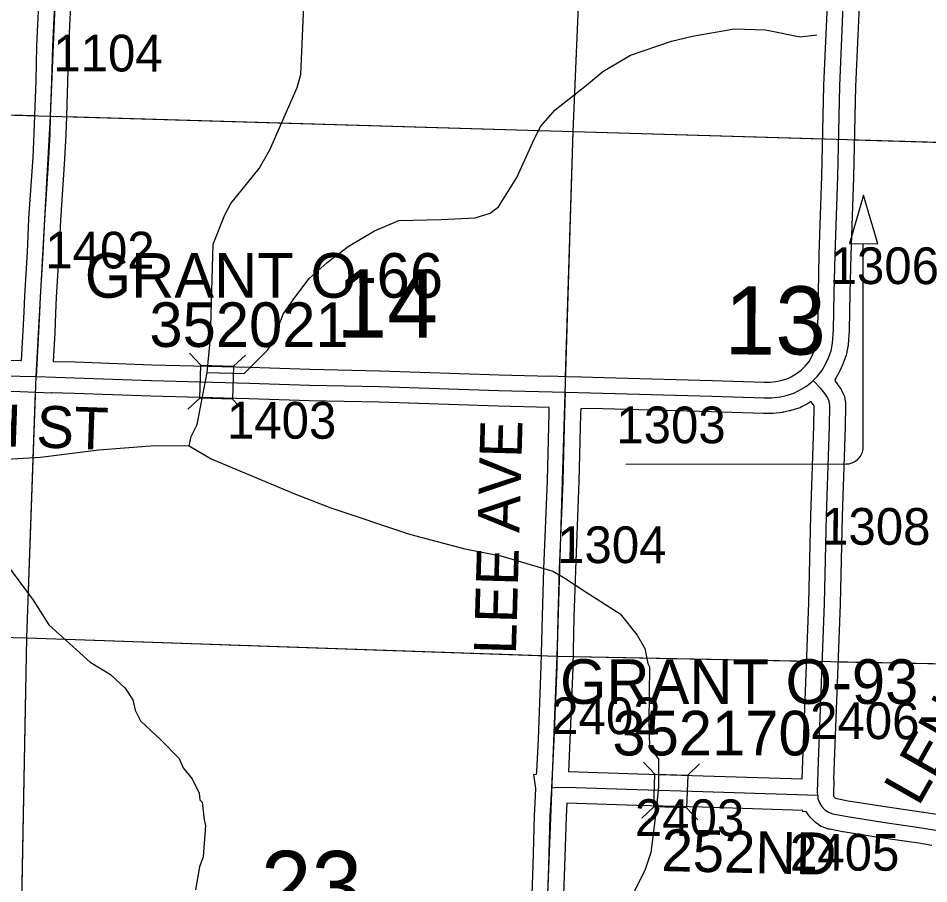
# Model space of a CAD drawing. Extents: x -157.2 to -99.3, y 12.2 to 46.2.
# Drawn here: x -125.008 to -123.275, y 24.918 to 26.567 of the extents above; entities that cross this region are included whole.
import ezdxf

# ---------------------------------------------------------------- set-up
doc = ezdxf.new("R2010")
doc.units = 0
for name, color, linetype in [('tdCoDirctArrow', 7, 'Continuous'), ('tdCoHydroRiver', 7, 'Continuous'), ('tdCoSecRdNmbr', 7, 'Continuous'), ('tdCoSecRdTxt', 7, 'Continuous'), ('tdCoSecRteBand', 7, 'Continuous'), ('tdCoSecRteCL', 7, 'Continuous'), ('tdCoSectLine', 7, 'Continuous'), ('tdCoSectLinePart', 7, 'Continuous'), ('tdCoSectNmbr', 7, 'Continuous'), ('tdCoStrucSec', 7, 'Continuous'), ('tdCoStrucSecCoName', 7, 'Continuous'), ('tdCoStrucSecFHWANum', 7, 'Continuous'), ('tdCoSurfAsphalt', 7, 'Continuous'), ('tdCoSurfGravel', 7, 'Continuous')]:
    doc.layers.add(name, color=color, linetype=linetype)

msp = doc.modelspace()

# ---------------------------------------------------------------- linework, layer by layer
at = {"layer": 'tdCoDirctArrow'}
msp.add_lwpolyline([(-123.3715, 26.1377), (-123.3989, 26.2301), (-123.4253, 26.1381)], close=True, dxfattribs=at)
msp.add_lwpolyline([(-123.8513, 25.7174), (-123.432, 25.7181), (-123.4284, 25.7183), (-123.4262, 25.7186), (-123.4233, 25.7193), (-123.4205, 25.7202), (-123.4179, 25.7214), (-123.4153, 25.7228), (-123.4129, 25.7244), (-123.4106, 25.7262), (-123.4084, 25.7282), (-123.4065, 25.7304), (-123.4048, 25.7327), (-123.4033, 25.7352), (-123.402, 25.7379), (-123.4009, 25.7406), (-123.4001, 25.7434), (-123.3996, 25.7462), (-123.3993, 25.7492), (-123.3992, 25.7521), (-123.3992, 26.1379)], dxfattribs=at)
at = {"layer": 'tdCoHydroRiver'}
for points in [[(-124.6487, 25.8924), (-124.6421, 25.9585), (-124.637, 26.1367), (-124.6148, 26.1928), (-124.6032, 26.2146), (-124.5492, 26.2809), (-124.5292, 26.3166), (-124.4769, 26.435), (-124.4699, 26.4601), (-124.464, 26.6067)], [(-124.6487, 25.8924), (-124.5778, 25.8903), (-124.5339, 25.9348), (-124.5256, 25.9472), (-124.5035, 26.0034), (-124.4837, 26.0328), (-124.4542, 26.0714), (-124.4202, 26.102), (-124.3799, 26.1324), (-124.3301, 26.1625), (-124.2838, 26.1817), (-124.2032, 26.1841), (-124.1384, 26.187), (-124.1098, 26.1956), (-124.0937, 26.2078), (-124.0589, 26.2636), (-124.0252, 26.3384), (-124.0135, 26.3617), (-123.9858, 26.3925), (-123.926, 26.4397), (-123.8953, 26.4656), (-123.8423, 26.4972), (-123.7642, 26.5234), (-123.7245, 26.5333), (-123.6452, 26.5468), (-123.5853, 26.545), (-123.5194, 26.5321), (-123.4877, 26.5359)], [(-124.6827, 25.7529), (-124.6791, 25.7702), (-124.6674, 25.7935), (-124.6487, 25.8924)], [(-125.1624, 25.6989), (-125.1608, 25.702), (-125.1065, 25.7225), (-124.9658, 25.7311), (-124.855, 25.7453), (-124.749, 25.7533), (-124.6827, 25.7529)], [(-124.6827, 25.7529), (-124.6408, 25.728), (-124.4803, 25.6603), (-124.4131, 25.6347), (-124.2631, 25.5846), (-124.1582, 25.5563), (-124.0891, 25.5433), (-123.9906, 25.5136), (-123.9673, 25.5003), (-123.927, 25.4739), (-123.8619, 25.4326), (-123.8299, 25.3922), (-123.8149, 25.3665), (-123.8094, 25.338), (-123.8064, 25.3316), (-123.8078, 25.2275), (-123.8061, 25.1801), (-123.7894, 25.1559), (-123.7893, 25.1038), (-123.7938, 25.0582), (-123.804, 24.978), (-123.8144, 24.9452), (-123.8395, 24.8954)], [(-125.0605, 25.5666), (-124.98, 25.4585), (-124.9498, 25.4119), (-124.8714, 25.3402), (-124.8326, 25.317), (-124.8049, 25.2909), (-124.7898, 25.2684), (-124.7856, 25.2493), (-124.7752, 25.2285), (-124.7367, 25.1927), (-124.7015, 25.157), (-124.6941, 25.1394), (-124.6773, 25.1184), (-124.6639, 25.0912), (-124.6627, 25.0785), (-124.6581, 25.0736), (-124.6543, 25.0404), (-124.6515, 25.0293), (-124.6564, 24.9694), (-124.6632, 24.9507), (-124.6708, 24.9067)]]:
    msp.add_lwpolyline(points, dxfattribs=at)
at = {"layer": 'tdCoSecRteBand'}
for points in [[(-125.002, 25.9152), (-124.9986, 25.9714), (-124.9972, 26.0076), (-124.9972, 26.0077), (-124.9972, 26.0079), (-124.9957, 26.0382), (-124.9957, 26.0383), (-124.9957, 26.0385), (-124.9908, 26.1217), (-124.9878, 26.1853), (-124.9878, 26.1857), (-124.9878, 26.186), (-124.9799, 26.3026), (-124.9777, 26.3484), (-124.9765, 26.382), (-124.9743, 26.4482), (-124.9725, 26.5142), (-124.9725, 26.5145), (-124.9725, 26.5148), (-124.9668, 26.6347)], [(-124.9069, 26.6319), (-124.9126, 26.5123), (-124.9143, 26.4465), (-124.9143, 26.4464), (-124.9143, 26.4463), (-124.9166, 26.38), (-124.9177, 26.3462), (-124.9177, 26.346), (-124.9178, 26.3458), (-124.92, 26.2994), (-124.92, 26.2991), (-124.92, 26.2988), (-124.9279, 26.1823), (-124.9308, 26.1187), (-124.9308, 26.1185), (-124.9308, 26.1183), (-124.9358, 26.0351), (-124.9372, 26.0051), (-124.9387, 25.9687), (-124.9387, 25.9684), (-124.9387, 25.9681), (-124.942, 25.9136), (-124.9001, 25.9124), (-124.9, 25.9124), (-124.8999, 25.9124), (-124.7537, 25.9072), (-124.5672, 25.9023), (-124.5671, 25.9023), (-124.567, 25.9023), (-124.4527, 25.8984), (-124.3198, 25.8956), (-124.3196, 25.8956), (-124.3194, 25.8956), (-124.0926, 25.8882), (-123.9956, 25.8856), (-123.9955, 25.8856), (-123.9955, 25.8857), (-123.9655, 25.8848), (-123.9356, 25.884), (-123.8934, 25.8828), (-123.8934, 25.8828), (-123.8934, 25.8828), (-123.687, 25.8771), (-123.687, 25.8771), (-123.687, 25.8771), (-123.5878, 25.8742)], [(-123.5878, 25.8742), (-123.5759, 25.8742), (-123.5617, 25.8758), (-123.5539, 25.8775), (-123.543, 25.8809), (-123.5369, 25.8841), (-123.5244, 25.8915), (-123.5176, 25.8967), (-123.5155, 25.8988), (-123.5098, 25.9046), (-123.5026, 25.9135), (-123.4986, 25.9205), (-123.4934, 25.9318), (-123.4897, 25.942), (-123.4876, 25.9521), (-123.486, 25.975), (-123.4846, 26.0441), (-123.4831, 26.1173), (-123.4831, 26.1175), (-123.4831, 26.1177), (-123.4779, 26.2665), (-123.4742, 26.4387), (-123.4742, 26.439), (-123.4742, 26.4393), (-123.4668, 26.6083)], [(-123.4068, 26.6056), (-123.4142, 26.437), (-123.4179, 26.265), (-123.4179, 26.2648), (-123.4179, 26.2646), (-123.4231, 26.1159), (-123.4246, 26.0428), (-123.4246, 26.0428), (-123.4246, 26.0428), (-123.4261, 25.973), (-123.4261, 25.9723), (-123.4261, 25.9717), (-123.4278, 25.946), (-123.428, 25.944), (-123.4284, 25.9419), (-123.4314, 25.9276), (-123.4318, 25.9254), (-123.4326, 25.9233), (-123.4375, 25.91), (-123.4379, 25.909), (-123.4384, 25.908), (-123.4445, 25.8944), (-123.4451, 25.8932), (-123.4458, 25.892), (-123.4517, 25.8816), (-123.4529, 25.8795), (-123.4532, 25.8791), (-123.452, 25.8779), (-123.4534, 25.8765), (-123.4486, 25.8702), (-123.4484, 25.8698), (-123.4481, 25.8695), (-123.4429, 25.8621), (-123.4414, 25.8599), (-123.4403, 25.8575), (-123.4371, 25.8506), (-123.4353, 25.8466), (-123.4346, 25.8423), (-123.4334, 25.8339), (-123.433, 25.8316), (-123.4331, 25.8292), (-123.4336, 25.7892), (-123.4336, 25.7889), (-123.4336, 25.7886), (-123.4392, 25.6184), (-123.4432, 25.4515), (-123.4432, 25.4513), (-123.4432, 25.4511), (-123.4489, 25.2997), (-123.4489, 25.2997), (-123.4489, 25.2997), (-123.4545, 25.1503), (-123.4557, 25.1161), (-123.4552, 25.1161), (-123.4561, 25.0875), (-123.456, 25.0862), (-123.456, 25.086), (-123.4551, 25.0847), (-123.4526, 25.082), (-123.4515, 25.0813), (-123.4495, 25.0806), (-123.4278, 25.0764), (-123.3575, 25.0654), (-123.2844, 25.0548), (-123.2841, 25.0548), (-123.2838, 25.0547), (-123.2592, 25.0506)], [(-125.0352, 25.9161), (-125.002, 25.9152)], [(-124.0299, 24.8992), (-124.0279, 24.9531), (-124.0252, 25.0479), (-124.0252, 25.0483), (-124.0252, 25.0486), (-124.024, 25.0724), (-124.0226, 25.0995), (-124.0264, 25.1263), (-124.0212, 25.1271), (-124.0209, 25.1323), (-124.0209, 25.1323), (-124.0178, 25.1939), (-124.0124, 25.3326), (-124.0101, 25.428), (-124.0101, 25.4282), (-124.0101, 25.4283), (-124.0074, 25.5178), (-124.0074, 25.5179), (-124.0074, 25.5181), (-124.0008, 25.6865), (-123.9976, 25.8155), (-123.9976, 25.8156), (-123.9976, 25.8157), (-123.9973, 25.8256), (-124.0943, 25.8283), (-124.0944, 25.8283), (-124.0945, 25.8283), (-124.3212, 25.8357), (-124.4542, 25.8384), (-124.4544, 25.8384), (-124.4546, 25.8384), (-124.5689, 25.8423), (-124.7555, 25.8473), (-124.7556, 25.8473), (-124.7557, 25.8473), (-124.9019, 25.8524), (-124.9446, 25.8536), (-124.9455, 25.8536), (-124.9455, 25.8527), (-124.975, 25.8544), (-125.0045, 25.8552), (-125.0369, 25.8561)], [(-123.5157, 25.118), (-123.5145, 25.1524), (-123.5145, 25.1525), (-123.5145, 25.1525), (-123.5088, 25.302), (-123.5032, 25.4532), (-123.4992, 25.6199), (-123.4992, 25.6201), (-123.4992, 25.6202), (-123.4936, 25.7903), (-123.4931, 25.8276), (-123.4933, 25.8293), (-123.4936, 25.8298), (-123.497, 25.8347), (-123.4987, 25.837), (-123.5068, 25.8322), (-123.5073, 25.8319), (-123.5079, 25.8316), (-123.517, 25.8267), (-123.5196, 25.8253), (-123.5223, 25.8244), (-123.5374, 25.8197), (-123.5388, 25.8193), (-123.5402, 25.819), (-123.5508, 25.8168), (-123.5521, 25.8165), (-123.5535, 25.8164), (-123.5708, 25.8144), (-123.5725, 25.8142), (-123.5742, 25.8142), (-123.5882, 25.8142), (-123.5887, 25.8142), (-123.5891, 25.8142), (-123.6887, 25.8172), (-123.8951, 25.8228), (-123.9373, 25.824), (-123.9376, 25.8139), (-123.9408, 25.6848), (-123.9408, 25.6846), (-123.9408, 25.6844), (-123.9475, 25.5158), (-123.9502, 25.4265), (-123.9524, 25.331), (-123.9524, 25.3307), (-123.9524, 25.3305), (-123.9578, 25.1914), (-123.9578, 25.1912), (-123.9578, 25.1911), (-123.9608, 25.1319), (-123.8288, 25.1276), (-123.7041, 25.1239), (-123.7041, 25.1239), (-123.704, 25.1239), (-123.5157, 25.118)], [(-123.2688, 24.9914), (-123.2933, 24.9955), (-123.3663, 25.006), (-123.3664, 25.0061), (-123.3666, 25.0061), (-123.4376, 25.0172), (-123.4381, 25.0173), (-123.4386, 25.0174), (-123.463, 25.0221), (-123.4653, 25.0225), (-123.4674, 25.0232), (-123.4758, 25.0262), (-123.48, 25.0277), (-123.4836, 25.0304), (-123.4903, 25.0353), (-123.4923, 25.0368), (-123.494, 25.0386), (-123.5005, 25.0453), (-123.5026, 25.0475), (-123.5042, 25.05), (-123.5078, 25.0557), (-123.5142, 25.0553), (-123.5144, 25.0579), (-123.7059, 25.064), (-123.8307, 25.0676), (-123.8307, 25.0677), (-123.8307, 25.0677), (-123.9639, 25.072), (-123.9652, 25.0459), (-123.9679, 24.9513), (-123.9679, 24.9512), (-123.9679, 24.951), (-123.9699, 24.8973)]]:
    msp.add_lwpolyline(points, dxfattribs=at)
at = {"layer": 'tdCoSecRteCL'}
for points in [[(-123.4945, 25.8774), (-123.4874, 25.8846), (-123.4777, 25.8965), (-123.4718, 25.9068), (-123.4657, 25.9204), (-123.4607, 25.9337), (-123.4578, 25.948), (-123.456, 25.9737), (-123.4546, 26.0435), (-123.4531, 26.1167), (-123.4479, 26.2656), (-123.4442, 26.438), (-123.4368, 26.607), (-123.4292, 26.7811), (-123.4215, 26.9552), (-123.4139, 27.1266), (-123.4067, 27.2923), (-123.4051, 27.3326)], [(-124.9737, 25.8844), (-124.9687, 25.9699), (-124.9672, 26.0064), (-124.9657, 26.0367), (-124.9608, 26.1201), (-124.9578, 26.184), (-124.9499, 26.3008), (-124.9477, 26.3472), (-124.9466, 26.381), (-124.9443, 26.4473), (-124.9425, 26.5134), (-124.9369, 26.6333)], [(-125.93, 25.8815), (-125.9295, 25.8819), (-125.9157, 25.892), (-125.9024, 25.8992), (-125.8886, 25.9039), (-125.8753, 25.9071), (-125.8654, 25.9088), (-125.8513, 25.9093), (-125.8272, 25.9088), (-125.7505, 25.9068), (-125.5936, 25.9021), (-125.5229, 25.9002), (-125.4257, 25.8967), (-125.31, 25.8928), (-125.1954, 25.8903), (-125.0361, 25.8861), (-124.9737, 25.8844)], [(-124.9737, 25.8844), (-124.9009, 25.8824), (-124.7547, 25.8772), (-124.568, 25.8723), (-124.4536, 25.8684), (-124.3204, 25.8657), (-124.0935, 25.8583), (-123.9664, 25.8548)], [(-123.9664, 25.8548), (-123.8943, 25.8528), (-123.6879, 25.8472), (-123.5882, 25.8442), (-123.5742, 25.8442), (-123.5569, 25.8462), (-123.5463, 25.8484), (-123.5313, 25.8531), (-123.5221, 25.858), (-123.5076, 25.8666), (-123.497, 25.8748), (-123.4945, 25.8774)], [(-123.4861, 25.0871), (-123.4865, 25.093), (-123.4845, 25.1514), (-123.4788, 25.3008), (-123.4732, 25.4523), (-123.4692, 25.6192), (-123.4636, 25.7896), (-123.4631, 25.8296), (-123.4643, 25.838), (-123.4675, 25.8449), (-123.4727, 25.8523), (-123.4798, 25.8619), (-123.4945, 25.8774)], [(-123.9925, 25.1009), (-123.9878, 25.1926), (-123.9824, 25.3317), (-123.9802, 25.4273), (-123.9774, 25.5169), (-123.9708, 25.6855), (-123.9676, 25.8148), (-123.9664, 25.8548)], [(-124.0253, 23.9732), (-124.0233, 24.0579), (-124.0243, 24.0999), (-124.0233, 24.2584), (-124.0213, 24.3468), (-124.0199, 24.4094), (-124.0167, 24.5013), (-124.0139, 24.5775), (-124.01, 24.6552), (-124.0073, 24.7336), (-124.0033, 24.8071), (-124.0004, 24.8676), (-123.9999, 24.8981), (-123.9979, 24.9521), (-123.9952, 25.0471), (-123.9925, 25.1005), (-123.9925, 25.1009)], [(-123.9925, 25.1009), (-123.9856, 25.1018), (-123.9659, 25.1021), (-123.8298, 25.0976), (-123.705, 25.0939), (-123.4861, 25.0871)], [(-123.4861, 25.0871), (-123.4858, 25.0809), (-123.4835, 25.0735), (-123.4788, 25.0661), (-123.4724, 25.0594), (-123.4658, 25.0545), (-123.4574, 25.0515), (-123.433, 25.0468), (-123.362, 25.0357), (-123.2887, 25.0251), (-123.249, 25.0185), (-123.2371, 25.0153)]]:
    msp.add_lwpolyline(points, dxfattribs=at)
at = {"layer": 'tdCoSectLine'}
for points in [[(-124.9469, 26.381), (-124.9043, 27.3914)], [(-123.9517, 26.3514), (-123.9093, 27.3539)], [(-125.9517, 26.4088), (-124.9469, 26.381)], [(-124.9916, 25.3871), (-124.9741, 25.8844), (-124.9469, 26.381)], [(-124.9469, 26.381), (-123.9517, 26.3514)], [(-123.9823, 25.3521), (-123.9517, 26.3514)], [(-123.9517, 26.3514), (-122.9285, 26.3215)], [(-125.986, 25.4107), (-124.9916, 25.3871)], [(-125.0109, 24.3738), (-124.9916, 25.3871)], [(-124.9916, 25.3871), (-123.9823, 25.3521)], [(-124.0217, 24.3468), (-123.9823, 25.3521)], [(-123.9823, 25.3521), (-122.9731, 25.332)]]:
    msp.add_lwpolyline(points, dxfattribs=at)
at = {"layer": 'tdCoSectLinePart'}
for points in [[(-123.9517, 26.3514), (-123.9105, 27.324)], [(-125.9215, 26.408), (-124.977, 26.3818)], [(-124.9168, 26.3801), (-123.9517, 26.3514)], [(-123.966, 25.8849), (-123.9517, 26.3514)], [(-123.9517, 26.3514), (-123.4767, 26.3375)], [(-123.4168, 26.3358), (-122.9865, 26.3232)], [(-124.9916, 25.3871), (-124.9752, 25.8543)], [(-125.9623, 25.4102), (-124.9916, 25.3871)], [(-125.0057, 24.6488), (-124.9916, 25.3871)], [(-124.9916, 25.3871), (-124.0121, 25.3531)], [(-123.9521, 25.3515), (-123.5077, 25.3426)], [(-123.4477, 25.3414), (-123.1048, 25.3346)]]:
    msp.add_lwpolyline(points, dxfattribs=at)
at = {"layer": 'tdCoStrucSec'}
for p, q in [((-124.6607, 25.9062), (-124.6822, 25.929)), ((-124.5982, 25.9042), (-124.5754, 25.9256)), ((-124.6627, 25.8436), (-124.6855, 25.8222)), ((-124.6001, 25.8416), (-124.5787, 25.8188)), ((-123.7962, 25.1273), (-123.8176, 25.1502)), ((-123.7336, 25.1254), (-123.7108, 25.1468)), ((-123.7981, 25.0648), (-123.8209, 25.0433)), ((-123.7356, 25.0628), (-123.7141, 25.04))]:
    msp.add_line(p, q, dxfattribs=at)
for points in [[(-124.6607, 25.9062), (-124.5982, 25.9042), (-124.6001, 25.8416), (-124.6627, 25.8436)], [(-123.7962, 25.1273), (-123.7336, 25.1254), (-123.7356, 25.0628), (-123.7981, 25.0648)]]:
    msp.add_lwpolyline(points, close=True, dxfattribs=at)
at = {"layer": 'tdCoSurfAsphalt'}
for points in [[(-123.4945, 25.8774), (-123.4874, 25.8846), (-123.4777, 25.8965), (-123.4718, 25.9068), (-123.4657, 25.9204), (-123.4607, 25.9337), (-123.4578, 25.948), (-123.456, 25.9737), (-123.4546, 26.0435), (-123.4531, 26.1167), (-123.4479, 26.2656), (-123.4442, 26.438), (-123.4368, 26.607)], [(-125.93, 25.8815), (-125.9295, 25.8819), (-125.9157, 25.892), (-125.9024, 25.8992), (-125.8886, 25.9039), (-125.8753, 25.9071), (-125.8654, 25.9088), (-125.8513, 25.9093), (-125.8272, 25.9088), (-125.7505, 25.9068), (-125.5936, 25.9021), (-125.5229, 25.9002), (-125.4257, 25.8967), (-125.31, 25.8928), (-125.1954, 25.8903), (-125.0361, 25.8861), (-124.9737, 25.8844)], [(-124.9737, 25.8844), (-124.9009, 25.8824), (-124.7547, 25.8772), (-124.568, 25.8723), (-124.4536, 25.8684), (-124.3204, 25.8657), (-124.0935, 25.8583), (-123.9664, 25.8548), (-123.8943, 25.8528), (-123.6879, 25.8472), (-123.5882, 25.8442), (-123.5742, 25.8442), (-123.5569, 25.8462), (-123.5463, 25.8484), (-123.5313, 25.8531), (-123.5221, 25.858), (-123.5076, 25.8666), (-123.497, 25.8748), (-123.4945, 25.8774)]]:
    msp.add_lwpolyline(points, dxfattribs=at)
at = {"layer": 'tdCoSurfGravel'}
for points in [[(-124.9466, 26.381), (-124.9443, 26.4473), (-124.9425, 26.5134), (-124.9369, 26.6333), (-124.9365, 26.6403)], [(-124.9737, 25.8844), (-124.9687, 25.9699), (-124.9672, 26.0064), (-124.9657, 26.0367), (-124.9608, 26.1201), (-124.9578, 26.184), (-124.9499, 26.3008), (-124.9477, 26.3472), (-124.9466, 26.381)], [(-123.4861, 25.0871), (-123.4865, 25.093), (-123.4845, 25.1514), (-123.4788, 25.3008), (-123.4732, 25.4523), (-123.4692, 25.6192), (-123.4636, 25.7896), (-123.4631, 25.8296), (-123.4643, 25.838), (-123.4675, 25.8449), (-123.4727, 25.8523), (-123.4798, 25.8619), (-123.4945, 25.8774)], [(-123.9925, 25.1005), (-123.9925, 25.1009), (-123.9878, 25.1926), (-123.9824, 25.3317), (-123.9802, 25.4273), (-123.9774, 25.5169), (-123.9708, 25.6855), (-123.9676, 25.8148), (-123.9664, 25.8548)], [(-124.0213, 24.3468), (-124.0199, 24.4094), (-124.0167, 24.5013), (-124.0139, 24.5775), (-124.01, 24.6552), (-124.0073, 24.7336), (-124.0033, 24.8071), (-124.0004, 24.8676), (-123.9999, 24.8981), (-123.9979, 24.9521), (-123.9952, 25.0471), (-123.9925, 25.1005)], [(-123.9925, 25.1009), (-123.9856, 25.1018), (-123.9659, 25.1021), (-123.8298, 25.0976), (-123.705, 25.0939), (-123.4861, 25.0871)], [(-123.4861, 25.0871), (-123.4858, 25.0809), (-123.4835, 25.0735), (-123.4788, 25.0661), (-123.4724, 25.0594), (-123.4658, 25.0545), (-123.4574, 25.0515), (-123.433, 25.0468), (-123.362, 25.0357), (-123.2887, 25.0251), (-123.249, 25.0185), (-123.2371, 25.0153)]]:
    msp.add_lwpolyline(points, dxfattribs=at)

# ---------------------------------------------------------------- texts
at = {"layer": 'tdCoSecRdNmbr'}
for s, rotation, p in [('1104', 359.9046, (-124.9415, 26.466)), ('1402', 359.9047, (-124.9568, 26.0907)), ('1306', 359.9058, (-123.4634, 26.0609)), ('1403', 359.905, (-124.6109, 25.7665)), ('1303', 359.9055, (-123.8695, 25.7577)), ('1308', 359.9058, (-123.4796, 25.5643)), ('1304', 359.9054, (-123.9822, 25.5293)), ('2402', 359.9055, (-123.9934, 25.2034)), ('2406', 359.9058, (-123.5006, 25.194)), ('2403', 359.9056, (-123.8342, 25.0093)), ('2405', 359.9058, (-123.5388, 24.9435))]:
    msp.add_text(s, height=0.07, rotation=rotation, dxfattribs=at).set_placement(p)
at = {"layer": 'tdCoSecRdTxt'}
for s, rotation, p in [('245TH ST', 357.9888, (-125.3251, 25.762)), ('LEE AVE', 88.3513, (-124.0607, 25.3545)), ('LENOX AVE', 60.3541, (-123.2941, 25.0641)), ('252ND', 358.7079, (-123.7841, 24.9426))]:
    msp.add_text(s, height=0.08, rotation=rotation, dxfattribs=at).set_placement(p)
at = {"layer": 'tdCoSectNmbr'}
for s, rotation, p in [('14', 359.905, (-124.4023, 25.9589)), ('13', 359.9056, (-123.6637, 25.9267)), ('23', 359.905, (-124.5467, 24.851))]:
    msp.add_text(s, height=0.13, rotation=rotation, dxfattribs=at).set_placement(p)
at = {"layer": 'tdCoStrucSecCoName'}
for s, p in [('GRANT O-66', (-124.8815, 26.0348)), ('GRANT O-93', (-123.9767, 25.261))]:
    msp.add_text(s, height=0.085, dxfattribs=at).set_placement(p)
at = {"layer": 'tdCoStrucSecFHWANum'}
for s, p in [('352021', (-124.7584, 25.941)), ('352170', (-123.8769, 25.1628))]:
    msp.add_text(s, height=0.085, dxfattribs=at).set_placement(p)

doc.saveas('drawing.dxf')
